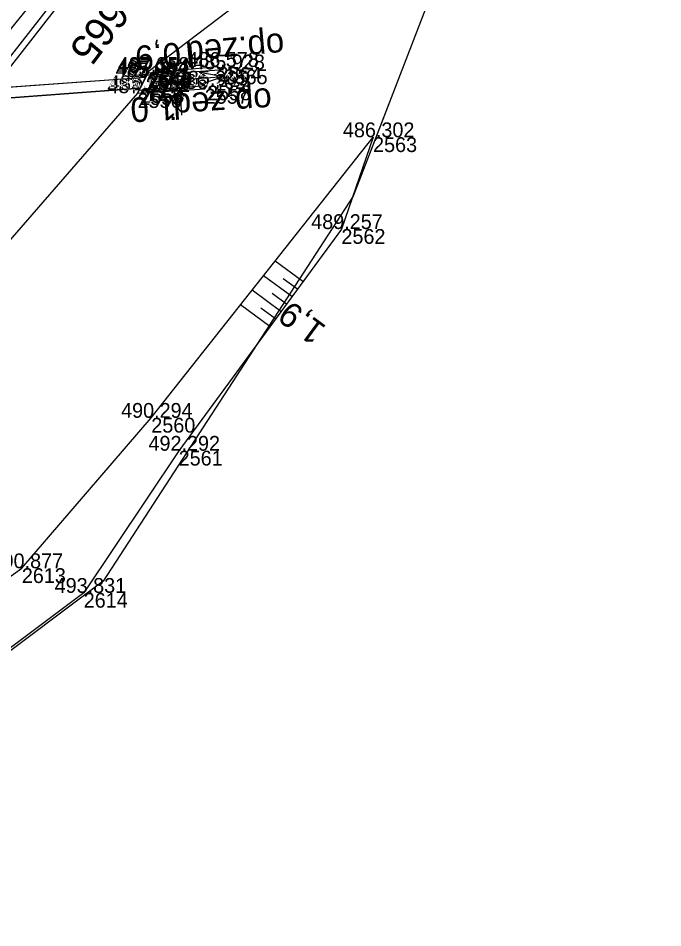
# Model space of a CAD drawing. Extents: x -1234191 to 23050, y -1290331 to -741191.
# Drawn here: x -864729.3 to -864677, y -1102988.9 to -1102915.1 of the extents above; entities that cross this region are included whole.
import ezdxf

# ---------------------------------------------------------------- set-up
doc = ezdxf.new("R2010")
doc.units = 0
for name, color, linetype in [('Vrstva 13', 7, 'Continuous'), ('Vrstva 19', 7, 'Continuous'), ('Vrstva 4', 7, 'Continuous'), ('Vrstva 48', 7, 'Continuous'), ('Vrstva 49', 7, 'Continuous'), ('Vrstva 50', 7, 'Continuous'), ('Vrstva 53', 7, 'Continuous'), ('Vrstva 55', 7, 'Continuous'), ('Vrstva 58', 7, 'Continuous'), ('Vrstva 60', 7, 'Continuous'), ('Vrstva 61', 7, 'Continuous'), ('Vrstva 63', 7, 'Continuous')]:
    doc.layers.add(name, color=color, linetype=linetype)

msp = doc.modelspace()

# ---------------------------------------------------------------- linework, layer by layer
at = {"layer": 'Vrstva 13'}
for p, q in [((-864715.36, -1102917.229), (-864715.18, -1102919.221)), ((-864713.155, -1102919.038), (-864718.787, -1102919.547)), ((-864712.659, -1102919.243), (-864713.155, -1102919.038)), ((-864718.899, -1102919.706), (-864718.787, -1102919.547)), ((-864714.187, -1102920.826), (-864714.001, -1102920.547)), ((-864719.641, -1102921.17), (-864714.187, -1102920.826)), ((-864719.509, -1102920.924), (-864719.641, -1102921.17)), ((-864716.051, -1102922.948), (-864716.177, -1102920.952))]:
    msp.add_line(p, q, dxfattribs=at)
for points in [[(-864715.524, -1102918.75), (-864715.18, -1102919.221), (-864714.926, -1102918.696)], [(-864718.899, -1102919.706), (-864712.659, -1102919.243)], [(-864719.509, -1102920.924), (-864714.001, -1102920.547)], [(-864715.846, -1102921.432), (-864716.177, -1102920.952), (-864716.445, -1102921.47)]]:
    msp.add_lwpolyline(points, dxfattribs=at)
at = {"layer": 'Vrstva 19'}
for p, q in [((-864719.641, -1102921.17), (-864718.784, -1102919.446)), ((-864718.899, -1102919.706), (-864718.971, -1102919.862)), ((-864718.787, -1102919.547), (-864718.899, -1102919.706)), ((-864718.784, -1102919.446), (-864718.787, -1102919.547)), ((-864754.076, -1102922.409), (-864718.971, -1102919.863)), ((-864754.07, -1102922.41), (-864718.971, -1102919.862)), ((-864718.971, -1102919.863), (-864719.424, -1102920.752)), ((-864718.971, -1102919.862), (-864718.971, -1102919.863)), ((-864719.424, -1102920.752), (-864754.6, -1102923.394)), ((-864719.423, -1102920.753), (-864754.599, -1102923.394)), ((-864719.509, -1102920.924), (-864719.641, -1102921.17)), ((-864719.423, -1102920.753), (-864719.509, -1102920.924)), ((-864719.424, -1102920.752), (-864719.423, -1102920.753))]:
    msp.add_line(p, q, dxfattribs=at)
at = {"layer": 'Vrstva 4'}
for points in [[(-864771.24, -1102966.15), (-864755.238, -1102946.97), (-864745.12, -1102934.48), (-864734.722, -1102921.839), (-864722.587, -1102906.938)], [(-864743.68, -1102935.62), (-864733.145, -1102922.253), (-864721.756, -1102907.686)]]:
    msp.add_lwpolyline(points, dxfattribs=at)
at = {"layer": 'Vrstva 48'}
for p, q in [((-864706.235, -1102936.456), (-864708.488, -1102934.801)), ((-864707.123, -1102937.665), (-864709.418, -1102935.979)), ((-864706.679, -1102937.06), (-864707.816, -1102936.225)), ((-864708.011, -1102938.874), (-864710.349, -1102937.156)), ((-864707.567, -1102938.269), (-864708.725, -1102937.418)), ((-864708.899, -1102940.083), (-864711.28, -1102938.334)), ((-864708.455, -1102939.478), (-864709.635, -1102938.612))]:
    msp.add_line(p, q, dxfattribs=at)
at = {"layer": 'Vrstva 49'}
msp.add_line((-864718.784, -1102919.446), (-864719.641, -1102921.17), dxfattribs=at)
for points in [[(-864743.108, -1102936.381), (-864733.128, -1102923.085), (-864721.389, -1102908.032), (-864713.191, -1102896.907)], [(-864696.631, -1102898.12), (-864704.397, -1102908.181), (-864708.251, -1102911.435), (-864718.784, -1102919.446)], [(-864719.641, -1102921.17), (-864735.397, -1102939.243), (-864769.257, -1102975.997), (-864782.325, -1102990.606)], [(-864700.535, -1102924.744), (-864703.101, -1102932.189), (-864716.306, -1102950.167), (-864724.009, -1102961.693)], [(-864718.526, -1102947.497), (-864700.535, -1102924.744)], [(-864780.933, -1103001.209), (-864763.257, -1102984.297), (-864729.03, -1102959.696), (-864718.526, -1102947.497)], [(-864724.009, -1102961.693), (-864751.071, -1102981.961), (-864763.479, -1102992.798), (-864780.216, -1103011.292)]]:
    msp.add_lwpolyline(points, dxfattribs=at)
at = {"layer": 'Vrstva 50'}
for points in [[(-864755.968, -1102921.468), (-864756.106, -1102922.274), (-864754.792, -1102922.553), (-864754.07, -1102922.41), (-864718.971, -1102919.862), (-864718.899, -1102919.706), (-864712.659, -1102919.243)], [(-864757.146, -1102923.523), (-864754.599, -1102923.394), (-864719.423, -1102920.753), (-864719.509, -1102920.924), (-864714.001, -1102920.547)]]:
    msp.add_lwpolyline(points, dxfattribs=at)
at = {"layer": 'Vrstva 53'}
msp.add_lwpolyline([(-864694.07, -1102830.31), (-864690.75, -1102847.15), (-864684.74, -1102855.05), (-864677.03, -1102870.08), (-864678.05, -1102872.49), (-864681.46, -1102880.03), (-864685.19, -1102888.26), (-864686.8, -1102891.82), (-864692.25, -1102903.86), (-864699.08, -1102921.54), (-864699.89, -1102923.65), (-864702.16, -1102929.53), (-864722.42, -1102960.74), (-864750.87, -1102982.07), (-864779.87, -1103011.49)], dxfattribs=at)
at = {"layer": 'Vrstva 55'}
msp.add_lwpolyline([(-864677.03, -1102870.08), (-864678.05, -1102872.49), (-864681.46, -1102880.03), (-864685.19, -1102888.26), (-864692.25, -1102903.86), (-864699.08, -1102921.54), (-864702.16, -1102929.53), (-864722.42, -1102960.74), (-864750.87, -1102982.07), (-864779.87, -1103011.49), (-864808.83, -1103051.1), (-864846.52, -1103114.38), (-864836.8, -1103132.5), (-864838.87, -1103147.22), (-864863.34, -1103166.58), (-864871.29, -1103216.08), (-864869.74, -1103303.4), (-864855.1, -1103331.53)], dxfattribs=at)
at = {"layer": 'Vrstva 58'}
msp.add_line((-864718.59, -1102920.252), (-864712.606, -1102919.808), dxfattribs=at)
msp.add_lwpolyline([(-864714.638, -1102919.457), (-864712.606, -1102919.808), (-864714.564, -1102920.455)], dxfattribs=at)
at = {"layer": 'Vrstva 60'}
for p, q in [((-864713.155, -1102919.038), (-864713.155, -1102919.038)), ((-864718.899, -1102919.706), (-864718.899, -1102919.706)), ((-864718.787, -1102919.547), (-864718.787, -1102919.547)), ((-864718.784, -1102919.446), (-864718.784, -1102919.446)), ((-864712.659, -1102919.243), (-864712.659, -1102919.243)), ((-864718.971, -1102919.862), (-864718.971, -1102919.862)), ((-864718.971, -1102919.863), (-864718.971, -1102919.863)), ((-864714.001, -1102920.547), (-864714.001, -1102920.547)), ((-864719.641, -1102921.17), (-864719.641, -1102921.17)), ((-864719.509, -1102920.924), (-864719.509, -1102920.924)), ((-864719.424, -1102920.752), (-864719.424, -1102920.752)), ((-864719.423, -1102920.753), (-864719.423, -1102920.753)), ((-864714.187, -1102920.826), (-864714.187, -1102920.826)), ((-864700.535, -1102924.744), (-864700.535, -1102924.744)), ((-864703.101, -1102932.189), (-864703.101, -1102932.189)), ((-864718.526, -1102947.497), (-864718.526, -1102947.497)), ((-864716.306, -1102950.167), (-864716.306, -1102950.167)), ((-864729.03, -1102959.696), (-864729.03, -1102959.696)), ((-864724.009, -1102961.693), (-864724.009, -1102961.693))]:
    msp.add_line(p, q, dxfattribs=at)

# ---------------------------------------------------------------- texts
at = {"layer": 'Vrstva 13'}
for s, rotation, p in [('op.zeď', 185.16416, (-864707.82, -1102916.277)), ('0,9', 185.16416, (-864716.209, -1102917.034)), ('op.zeď', 183.60903, (-864708.813, -1102920.74)), ('1,0', 183.60903, (-864716.566, -1102921.316))]:
    msp.add_text(s, height=2, rotation=rotation, dxfattribs=at).set_placement(p)
at = {"layer": 'Vrstva 48'}
msp.add_text('1,9', height=2, rotation=143.70239, dxfattribs=at).set_placement((-864704.236, -1102940.119))
at = {"layer": 'Vrstva 60'}
for s, p in [('2564', (-864713.155, -1102920.238)), ('2551', (-864718.971, -1102921.062)), ('2552', (-864718.971, -1102921.063)), ('2550', (-864718.899, -1102920.906)), ('2549', (-864718.787, -1102920.747)), ('2548', (-864718.784, -1102920.646)), ('2565', (-864712.659, -1102920.443)), ('2558', (-864714.001, -1102921.747)), ('2556', (-864719.641, -1102922.37)), ('2555', (-864719.509, -1102922.124)), ('2553', (-864719.424, -1102921.952)), ('2554', (-864719.423, -1102921.953)), ('2557', (-864714.187, -1102922.026)), ('2563', (-864700.535, -1102925.944)), ('2562', (-864703.101, -1102933.389)), ('2560', (-864718.526, -1102948.697)), ('2561', (-864716.306, -1102951.367)), ('2613', (-864729.03, -1102960.896)), ('2614', (-864724.009, -1102962.893))]:
    msp.add_text(s, height=1.2, dxfattribs=at).set_placement(p)
at = {"layer": 'Vrstva 61'}
for s, p in [('487.358', (-864721.238, -1102919.446)), ('487.154', (-864721.238, -1102919.547)), ('486.578', (-864715.609, -1102919.038)), ('485.928', (-864715.113, -1102919.243)), ('485.963', (-864721.423, -1102919.862)), ('487.062', (-864721.419, -1102919.863)), ('485.964', (-864721.35, -1102919.706)), ('485.954', (-864721.96, -1102920.924)), ('487.066', (-864721.876, -1102920.752)), ('485.966', (-864721.875, -1102920.753)), ('486.702', (-864716.635, -1102920.826)), ('485.965', (-864716.457, -1102920.547)), ('487.357', (-864722.093, -1102921.17)), ('486.302', (-864702.983, -1102924.744)), ('489.257', (-864705.553, -1102932.189)), ('490.294', (-864720.977, -1102947.497)), ('492.292', (-864718.754, -1102950.167)), ('490.877', (-864731.482, -1102959.696)), ('493.831', (-864726.366, -1102961.693))]:
    msp.add_text(s, height=1.2, dxfattribs=at).set_placement(p)
at = {"layer": 'Vrstva 63'}
msp.add_text('ŽP 665', height=2.4, rotation=232.91995, dxfattribs=at).set_placement((-864719.038, -1102909.345))

doc.saveas('drawing.dxf')
